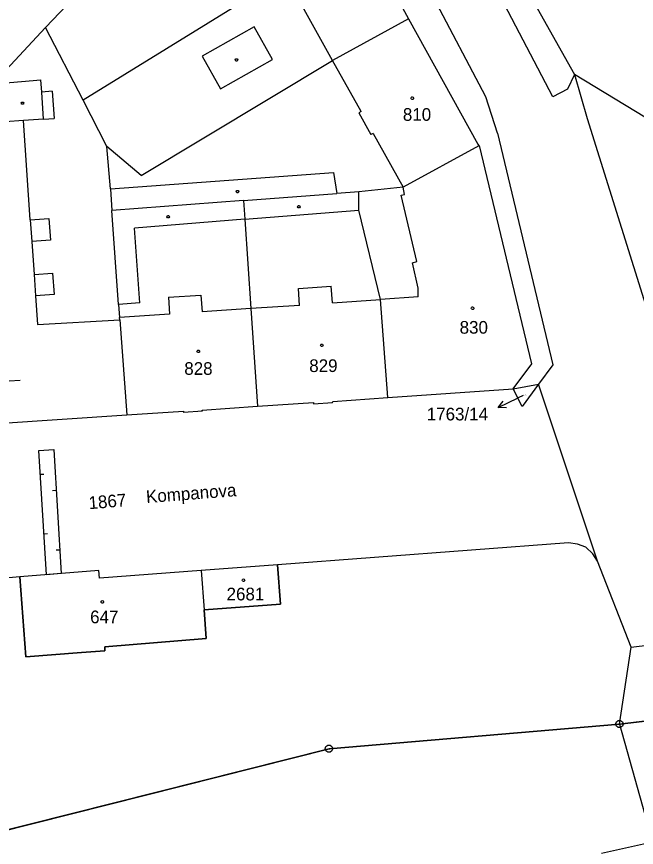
# Model space of a CAD drawing. Extents: x -777309 to -774195, y -1144706 to -1143600.
# Drawn here: x -774534.8 to -774451.7, y -1144424.8 to -1144313.4 of the extents above; entities that cross this region are included whole.
import ezdxf

# ---------------------------------------------------------------- set-up
doc = ezdxf.new("R2010")
doc.units = 0
for name, color, linetype in [('1', 7, 'Continuous'), ('11', 7, 'Continuous'), ('12', 7, 'Continuous'), ('13', 7, 'Continuous'), ('2', 7, 'Continuous'), ('4', 7, 'Continuous'), ('5', 7, 'Continuous'), ('7', 7, 'Continuous'), ('8', 7, 'Continuous')]:
    doc.layers.add(name, color=color, linetype=linetype)

msp = doc.modelspace()

# ---------------------------------------------------------------- linework, layer by layer
at = {"layer": '1'}
for p, q in [((-774462.94, -1144324.16), (-774479.16, -1144293.08)), ((-774471.92, -1144324.17), (-774483.01, -1144303.01)), ((-774469.99, -1144303.4), (-774460.03, -1144321.17)), ((-774530.94, -1144314.86), (-774523.64, -1144307.11)), ((-774498.77, -1144307.88), (-774525.9, -1144324.6)), ((-774484.59, -1144309.48), (-774482.26, -1144313.69)), ((-774482.26, -1144313.69), (-774492.47, -1144319.27)), ((-774482.26, -1144313.69), (-774472.98, -1144330.49)), ((-774543.43, -1144328.25), (-774530.94, -1144314.86)), ((-774525.9, -1144324.6), (-774530.94, -1144314.86)), ((-774518.12, -1144334.71), (-774492.47, -1144319.27)), ((-774460.03, -1144321.17), (-774460.96, -1144323.14)), ((-774460.03, -1144321.17), (-774458.31, -1144327.05)), ((-774442.59, -1144331.79), (-774460.03, -1144321.17)), ((-774460.96, -1144323.14), (-774462.94, -1144324.16)), ((-774522.69, -1144330.82), (-774525.9, -1144324.6)), ((-774470.34, -1144329.03), (-774471.92, -1144324.17)), ((-774458.31, -1144327.05), (-774448.41, -1144358.86)), ((-774470.34, -1144329.03), (-774462.91, -1144360.1)), ((-774472.98, -1144330.49), (-774472.84, -1144330.74)), ((-774518.12, -1144334.71), (-774522.69, -1144330.82)), ((-774522.24, -1144336.52), (-774522.69, -1144330.82)), ((-774472.84, -1144330.74), (-774483.01, -1144336.28)), ((-774472.84, -1144330.74), (-774472.74, -1144330.71)), ((-774465.76, -1144359.96), (-774472.74, -1144330.71)), ((-774522.24, -1144336.52), (-774522.04, -1144339.41)), ((-774504.38, -1144338.06), (-774491.9, -1144337.11)), ((-774488.95, -1144336.89), (-774491.9, -1144337.11)), ((-774483.01, -1144336.28), (-774488.95, -1144336.89)), ((-774488.93, -1144339.34), (-774488.95, -1144336.89)), ((-774504.38, -1144338.06), (-774522.04, -1144339.41)), ((-774504.38, -1144338.06), (-774504.2, -1144340.58)), ((-774521.14, -1144352), (-774522.04, -1144339.41)), ((-774486.05, -1144351.33), (-774488.93, -1144339.34)), ((-774504.2, -1144340.58), (-774503.39, -1144352.56)), ((-774485.04, -1144364.46), (-774486.05, -1144351.33)), ((-774521.14, -1144352), (-774521.01, -1144353.75)), ((-774503.39, -1144352.56), (-774502.5, -1144365.65)), ((-774520.99, -1144354.05), (-774521.01, -1144353.75)), ((-774520.99, -1144354.05), (-774520.05, -1144366.79)), ((-774468.25, -1144363.33), (-774465.76, -1144359.96)), ((-774462.91, -1144360.1), (-774464.84, -1144362.71)), ((-774468.25, -1144363.33), (-774464.84, -1144362.71)), ((-774464.84, -1144362.71), (-774467.05, -1144365.69)), ((-774456.92, -1144386.42), (-774464.84, -1144362.71)), ((-774485.04, -1144364.46), (-774468.25, -1144363.33)), ((-774467.05, -1144365.69), (-774468.25, -1144363.33)), ((-774502.5, -1144365.65), (-774495, -1144365.17)), ((-774495, -1144365.34), (-774492.45, -1144365.14)), ((-774495, -1144365.17), (-774495, -1144365.34)), ((-774492.45, -1144365.14), (-774492.42, -1144365.01)), ((-774492.42, -1144365.01), (-774485.04, -1144364.46)), ((-774520.05, -1144366.79), (-774512.43, -1144366.33)), ((-774512.43, -1144366.33), (-774512.42, -1144366.48)), ((-774509.9, -1144366.3), (-774512.42, -1144366.48)), ((-774509.91, -1144366.16), (-774502.5, -1144365.65)), ((-774509.9, -1144366.3), (-774509.91, -1144366.16)), ((-774544.1, -1144368.44), (-774520.05, -1144366.79)), ((-774460.83, -1144383.97), (-774499.85, -1144386.91)), ((-774459.6, -1144384.13), (-774460.83, -1144383.97)), ((-774458.5, -1144384.56), (-774459.6, -1144384.13)), ((-774457.58, -1144385.44), (-774458.5, -1144384.56)), ((-774456.92, -1144386.42), (-774457.58, -1144385.44)), ((-774499.85, -1144386.91), (-774510.06, -1144387.67)), ((-774499.44, -1144392.21), (-774499.85, -1144386.91)), ((-774452.44, -1144397.95), (-774456.92, -1144386.42)), ((-774534.35, -1144388.53), (-774557.48, -1144390.57)), ((-774523.79, -1144387.68), (-774534.35, -1144388.53)), ((-774534.35, -1144388.53), (-774533.55, -1144399.23)), ((-774523.7, -1144388.69), (-774523.79, -1144387.68)), ((-774510.06, -1144387.67), (-774523.7, -1144388.69)), ((-774510.06, -1144387.67), (-774509.66, -1144392.96)), ((-774509.66, -1144392.96), (-774499.44, -1144392.21)), ((-774509.38, -1144396.79), (-774509.66, -1144392.96)), ((-774523, -1144397.9), (-774509.38, -1144396.79)), ((-774526.11, -1144398.68), (-774522.96, -1144398.45)), ((-774522.96, -1144398.45), (-774523, -1144397.9)), ((-774454, -1144408.27), (-774452.44, -1144397.95)), ((-774452.44, -1144397.95), (-774449.86, -1144397.63)), ((-774533.55, -1144399.23), (-774526.11, -1144398.68)), ((-774447.57, -1144407.53), (-774454, -1144408.27)), ((-774492.93, -1144411.59), (-774454, -1144408.27)), ((-774454, -1144408.27), (-774449.59, -1144424.04)), ((-774550.57, -1144426.11), (-774492.93, -1144411.59)), ((-774456.41, -1144425.56), (-774449.59, -1144424.04))]:
    msp.add_line(p, q, dxfattribs=at)
at = {"layer": '11'}
for points in [[(-774454, -1144408.27), (-774452.44, -1144397.95), (-774456.92, -1144386.42), (-774457.58, -1144385.44), (-774458.5, -1144384.56), (-774459.6, -1144384.13), (-774460.83, -1144383.97), (-774499.85, -1144386.91), (-774499.44, -1144392.21), (-774509.66, -1144392.96), (-774509.38, -1144396.79), (-774523, -1144397.9), (-774522.96, -1144398.45), (-774526.11, -1144398.68), (-774533.55, -1144399.23), (-774534.35, -1144388.53), (-774557.48, -1144390.57), (-774566.01, -1144382.16), (-774647.24, -1144389.17)], [(-774454, -1144408.27), (-774447.57, -1144407.53), (-774441.22, -1144406.8), (-774433.39, -1144405.9)], [(-774454, -1144408.27), (-774492.93, -1144411.59), (-774550.57, -1144426.11), (-774550.13, -1144433.51), (-774643.48, -1144453.01), (-774648.56, -1144453.29), (-774652.59, -1144453.21), (-774659.68, -1144452.39), (-774671.53, -1144449.5), (-774677.59, -1144447.3), (-774684.17, -1144444.45), (-774696.63, -1144438.42), (-774701.94, -1144435.76), (-774705.42, -1144434.73), (-774709.64, -1144434.17), (-774760.86, -1144436.38), (-774828.33, -1144440.79)], [(-774454, -1144408.27), (-774449.59, -1144424.04), (-774438.87, -1144470.24), (-774433.92, -1144491.13), (-774431.51, -1144502.68), (-774431.47, -1144502.88), (-774428.64, -1144515.91), (-774426.26, -1144527.19), (-774424.77, -1144534.64), (-774424.08, -1144537.53), (-774421.34, -1144550.55), (-774418.72, -1144562.97), (-774417.77, -1144567.46), (-774413.58, -1144587.38), (-774410.77, -1144600.72), (-774409.76, -1144605.57)]]:
    msp.add_lwpolyline(points, dxfattribs=at)
at = {"layer": '12'}
for p, q in [((-774492.47, -1144319.27), (-774498.77, -1144307.88)), ((-774484.59, -1144309.48), (-774482.26, -1144313.69)), ((-774482.26, -1144313.69), (-774492.47, -1144319.27)), ((-774482.26, -1144313.69), (-774492.47, -1144319.27)), ((-774482.26, -1144313.69), (-774472.98, -1144330.49)), ((-774488.64, -1144326.15), (-774492.47, -1144319.27)), ((-774488.64, -1144326.15), (-774488.94, -1144326.32)), ((-774533.88, -1144327.33), (-774536.33, -1144327.5)), ((-774532.97, -1144340.66), (-774533.88, -1144327.33)), ((-774488.94, -1144326.32), (-774487.32, -1144329.23)), ((-774487.02, -1144329.06), (-774487.32, -1144329.23)), ((-774487.02, -1144329.06), (-774483.01, -1144336.28)), ((-774472.98, -1144330.49), (-774472.84, -1144330.74)), ((-774472.84, -1144330.74), (-774483.01, -1144336.28)), ((-774472.84, -1144330.74), (-774483.01, -1144336.28)), ((-774472.84, -1144330.74), (-774472.74, -1144330.71)), ((-774465.76, -1144359.96), (-774472.74, -1144330.71)), ((-774483.24, -1144337.37), (-774482.79, -1144337.25)), ((-774481.17, -1144346.26), (-774483.24, -1144337.37)), ((-774482.79, -1144337.25), (-774483.01, -1144336.28)), ((-774532.97, -1144340.66), (-774532.77, -1144343.54)), ((-774532.77, -1144343.54), (-774532.47, -1144347.98)), ((-774481.74, -1144346.41), (-774481.17, -1144346.26)), ((-774480.99, -1144349.84), (-774481.74, -1144346.41)), ((-774532.47, -1144347.98), (-774532.27, -1144350.84)), ((-774497.03, -1144349.88), (-774492.62, -1144349.56)), ((-774492.46, -1144351.8), (-774492.62, -1144349.56)), ((-774496.87, -1144352.12), (-774497.03, -1144349.88)), ((-774481, -1144350.96), (-774480.99, -1144349.84)), ((-774532.27, -1144350.84), (-774532.01, -1144354.71)), ((-774514.46, -1144351.03), (-774510.09, -1144350.76)), ((-774514.46, -1144351.03), (-774514.31, -1144353.3)), ((-774510.09, -1144350.76), (-774509.94, -1144353)), ((-774492.46, -1144351.8), (-774486.05, -1144351.33)), ((-774481, -1144350.96), (-774486.05, -1144351.33)), ((-774485.04, -1144364.46), (-774486.05, -1144351.33)), ((-774485.04, -1144364.46), (-774486.05, -1144351.33)), ((-774503.39, -1144352.56), (-774509.94, -1144353)), ((-774496.87, -1144352.12), (-774503.39, -1144352.56)), ((-774503.39, -1144352.56), (-774502.5, -1144365.65)), ((-774503.39, -1144352.56), (-774502.5, -1144365.65)), ((-774532.01, -1144354.71), (-774520.99, -1144354.05)), ((-774514.31, -1144353.3), (-774521.01, -1144353.75)), ((-774520.99, -1144354.05), (-774521.01, -1144353.75)), ((-774520.99, -1144354.05), (-774520.05, -1144366.79)), ((-774520.99, -1144354.05), (-774520.05, -1144366.79)), ((-774468.25, -1144363.33), (-774465.76, -1144359.96)), ((-774485.04, -1144364.46), (-774468.25, -1144363.33)), ((-774502.5, -1144365.65), (-774495, -1144365.17)), ((-774495, -1144365.34), (-774492.45, -1144365.14)), ((-774495, -1144365.17), (-774495, -1144365.34)), ((-774492.45, -1144365.14), (-774492.42, -1144365.01)), ((-774492.42, -1144365.01), (-774485.04, -1144364.46)), ((-774520.05, -1144366.79), (-774512.43, -1144366.33)), ((-774512.43, -1144366.33), (-774512.42, -1144366.48)), ((-774509.9, -1144366.3), (-774512.42, -1144366.48)), ((-774509.91, -1144366.16), (-774502.5, -1144365.65)), ((-774509.9, -1144366.3), (-774509.91, -1144366.16)), ((-774544.1, -1144368.44), (-774520.05, -1144366.79)), ((-774499.85, -1144386.91), (-774510.06, -1144387.67)), ((-774499.44, -1144392.21), (-774499.85, -1144386.91)), ((-774523.79, -1144387.68), (-774534.35, -1144388.53)), ((-774534.35, -1144388.53), (-774533.55, -1144399.23)), ((-774523.7, -1144388.69), (-774523.79, -1144387.68)), ((-774510.06, -1144387.67), (-774523.7, -1144388.69)), ((-774510.06, -1144387.67), (-774509.66, -1144392.96)), ((-774510.06, -1144387.67), (-774509.66, -1144392.96)), ((-774509.66, -1144392.96), (-774499.44, -1144392.21)), ((-774509.38, -1144396.79), (-774509.66, -1144392.96)), ((-774523, -1144397.9), (-774509.38, -1144396.79)), ((-774526.11, -1144398.68), (-774522.96, -1144398.45)), ((-774522.96, -1144398.45), (-774523, -1144397.9)), ((-774533.55, -1144399.23), (-774526.11, -1144398.68))]:
    msp.add_line(p, q, dxfattribs=at)
at = {"layer": '13'}
for p, q in [((-774531.83, -1144371.58), (-774529.82, -1144371.46)), ((-774530.82, -1144388.25), (-774531.83, -1144371.58)), ((-774529.82, -1144371.46), (-774528.81, -1144388.08)), ((-774531.64, -1144374.77), (-774531.14, -1144374.74)), ((-774529.49, -1144376.95), (-774529.99, -1144376.98)), ((-774531.15, -1144382.76), (-774530.65, -1144382.73)), ((-774529, -1144384.94), (-774529.5, -1144384.97)), ((-774528.81, -1144388.08), (-774530.82, -1144388.25))]:
    msp.add_line(p, q, dxfattribs=at)
at = {"layer": '4'}
for p, q in [((-774492.47, -1144319.27), (-774498.77, -1144307.88)), ((-774502.96, -1144314.79), (-774509.94, -1144318.71)), ((-774500.49, -1144319.16), (-774502.96, -1144314.79)), ((-774509.94, -1144318.71), (-774507.49, -1144323.08)), ((-774507.49, -1144323.08), (-774500.49, -1144319.16)), ((-774488.64, -1144326.15), (-774492.47, -1144319.27)), ((-774536.72, -1144322.35), (-774531.56, -1144321.88)), ((-774531.44, -1144323.52), (-774531.56, -1144321.88)), ((-774530.03, -1144323.42), (-774531.44, -1144323.52)), ((-774531.18, -1144327.15), (-774531.44, -1144323.52)), ((-774530.03, -1144323.42), (-774529.76, -1144327.05)), ((-774488.64, -1144326.15), (-774488.94, -1144326.32)), ((-774533.88, -1144327.33), (-774536.33, -1144327.5)), ((-774531.18, -1144327.15), (-774533.88, -1144327.33)), ((-774532.97, -1144340.66), (-774533.88, -1144327.33)), ((-774531.18, -1144327.15), (-774529.76, -1144327.05)), ((-774488.94, -1144326.32), (-774487.32, -1144329.23)), ((-774487.02, -1144329.06), (-774487.32, -1144329.23)), ((-774487.02, -1144329.06), (-774483.01, -1144336.28)), ((-774522.24, -1144336.52), (-774492.32, -1144334.3)), ((-774492.32, -1144334.3), (-774491.9, -1144337.11)), ((-774483.24, -1144337.37), (-774482.79, -1144337.25)), ((-774481.17, -1144346.26), (-774483.24, -1144337.37)), ((-774482.79, -1144337.25), (-774483.01, -1144336.28)), ((-774504.2, -1144340.58), (-774488.93, -1144339.34)), ((-774532.97, -1144340.66), (-774530.48, -1144340.49)), ((-774532.97, -1144340.66), (-774532.77, -1144343.54)), ((-774530.48, -1144340.49), (-774530.28, -1144343.37)), ((-774504.2, -1144340.58), (-774519, -1144341.79)), ((-774518.29, -1144351.8), (-774519, -1144341.79)), ((-774530.28, -1144343.37), (-774532.77, -1144343.54)), ((-774532.77, -1144343.54), (-774532.47, -1144347.98)), ((-774481.74, -1144346.41), (-774481.17, -1144346.26)), ((-774480.99, -1144349.84), (-774481.74, -1144346.41)), ((-774532.47, -1144347.98), (-774529.98, -1144347.81)), ((-774532.47, -1144347.98), (-774532.27, -1144350.84)), ((-774529.98, -1144347.81), (-774529.78, -1144350.67)), ((-774497.03, -1144349.88), (-774492.62, -1144349.56)), ((-774492.46, -1144351.8), (-774492.62, -1144349.56)), ((-774529.78, -1144350.67), (-774532.27, -1144350.84)), ((-774496.87, -1144352.12), (-774497.03, -1144349.88)), ((-774481, -1144350.96), (-774480.99, -1144349.84)), ((-774532.27, -1144350.84), (-774532.01, -1144354.71)), ((-774518.29, -1144351.8), (-774521.14, -1144352)), ((-774514.46, -1144351.03), (-774510.09, -1144350.76)), ((-774514.46, -1144351.03), (-774514.31, -1144353.3)), ((-774510.09, -1144350.76), (-774509.94, -1144353)), ((-774492.46, -1144351.8), (-774486.05, -1144351.33)), ((-774481, -1144350.96), (-774486.05, -1144351.33)), ((-774503.39, -1144352.56), (-774509.94, -1144353)), ((-774496.87, -1144352.12), (-774503.39, -1144352.56)), ((-774532.01, -1144354.71), (-774520.99, -1144354.05)), ((-774514.31, -1144353.3), (-774521.01, -1144353.75))]:
    msp.add_line(p, q, dxfattribs=at)
at = {"layer": '5'}
msp.add_line((-774537.3, -1144362.34), (-774534.31, -1144362.15), dxfattribs=at)
for points in [[(-774505.25, -1144319.07), (-774505.16, -1144319.22), (-774505.25, -1144319.37), (-774505.43, -1144319.37), (-774505.52, -1144319.22), (-774505.43, -1144319.07)], [(-774533.94, -1144324.86), (-774533.85, -1144325.01), (-774533.94, -1144325.16), (-774534.12, -1144325.16), (-774534.21, -1144325.01), (-774534.12, -1144324.86)], [(-774481.77, -1144324.17), (-774481.67, -1144324.19), (-774481.62, -1144324.28), (-774481.6, -1144324.34), (-774481.62, -1144324.43), (-774481.7, -1144324.5), (-774481.77, -1144324.51), (-774481.86, -1144324.48), (-774481.92, -1144324.42), (-774481.94, -1144324.34), (-774481.92, -1144324.25), (-774481.84, -1144324.18)], [(-774505.12, -1144336.72), (-774505.03, -1144336.87), (-774505.12, -1144337.02), (-774505.3, -1144337.02), (-774505.39, -1144336.87), (-774505.3, -1144336.72)], [(-774496.9, -1144338.74), (-774496.81, -1144338.89), (-774496.9, -1144339.04), (-774497.08, -1144339.04), (-774497.17, -1144338.89), (-774497.08, -1144338.74)], [(-774514.41, -1144340.09), (-774514.32, -1144340.24), (-774514.41, -1144340.39), (-774514.59, -1144340.39), (-774514.68, -1144340.24), (-774514.59, -1144340.09)], [(-774473.69, -1144352.33), (-774473.59, -1144352.35), (-774473.54, -1144352.44), (-774473.52, -1144352.5), (-774473.54, -1144352.59), (-774473.62, -1144352.66), (-774473.69, -1144352.67), (-774473.78, -1144352.64), (-774473.84, -1144352.58), (-774473.86, -1144352.5), (-774473.84, -1144352.41), (-774473.76, -1144352.34)], [(-774493.89, -1144357.31), (-774493.79, -1144357.33), (-774493.74, -1144357.42), (-774493.72, -1144357.48), (-774493.74, -1144357.57), (-774493.82, -1144357.64), (-774493.89, -1144357.65), (-774493.98, -1144357.62), (-774494.04, -1144357.56), (-774494.06, -1144357.48), (-774494.04, -1144357.39), (-774493.96, -1144357.32)], [(-774510.46, -1144358.12), (-774510.36, -1144358.14), (-774510.31, -1144358.23), (-774510.29, -1144358.29), (-774510.31, -1144358.38), (-774510.39, -1144358.45), (-774510.46, -1144358.46), (-774510.55, -1144358.43), (-774510.61, -1144358.37), (-774510.63, -1144358.29), (-774510.61, -1144358.2), (-774510.53, -1144358.13)], [(-774504.39, -1144388.81), (-774504.29, -1144388.83), (-774504.24, -1144388.92), (-774504.22, -1144388.98), (-774504.24, -1144389.07), (-774504.32, -1144389.14), (-774504.39, -1144389.15), (-774504.48, -1144389.12), (-774504.54, -1144389.06), (-774504.56, -1144388.98), (-774504.54, -1144388.89), (-774504.46, -1144388.82)], [(-774523.32, -1144391.71), (-774523.22, -1144391.73), (-774523.17, -1144391.82), (-774523.15, -1144391.88), (-774523.17, -1144391.97), (-774523.25, -1144392.04), (-774523.32, -1144392.05), (-774523.41, -1144392.02), (-774523.47, -1144391.96), (-774523.49, -1144391.88), (-774523.47, -1144391.79), (-774523.39, -1144391.72)]]:
    msp.add_lwpolyline(points, close=True, dxfattribs=at)
at = {"layer": '7'}
for p in [(-774470.27, -1144365.84), (-774466.9, -1144364.19)]:
    msp.add_line(p, (-774467.58, -1144364.52), dxfattribs=at)
msp.add_lwpolyline([(-774469.15, -1144365.85), (-774470.27, -1144365.84), (-774469.6, -1144364.95)], dxfattribs=at)
at = {"layer": '8'}
for p, q in [((-774454.12, -1144408.27), (-774453.88, -1144408.27)), ((-774493.05, -1144411.59), (-774492.81, -1144411.59))]:
    msp.add_line(p, q, dxfattribs=at)
for points in [[(-774453.85, -1144407.79), (-774453.6, -1144407.97), (-774453.5, -1144408.26), (-774453.6, -1144408.55), (-774453.85, -1144408.73), (-774454.16, -1144408.73), (-774454.41, -1144408.55), (-774454.51, -1144408.26), (-774454.41, -1144407.97), (-774454.16, -1144407.79)], [(-774492.78, -1144411.11), (-774492.53, -1144411.29), (-774492.43, -1144411.58), (-774492.53, -1144411.87), (-774492.78, -1144412.05), (-774493.09, -1144412.05), (-774493.34, -1144411.87), (-774493.44, -1144411.58), (-774493.34, -1144411.29), (-774493.09, -1144411.11)]]:
    msp.add_lwpolyline(points, close=True, dxfattribs=at)

# ---------------------------------------------------------------- texts
at = {"layer": '2'}
for s, height, p in [('810', 1.7, (-774483.03, -1144327.38)), ('830', 1.7, (-774475.42, -1144355.92)), ('829', 1.7, (-774495.58, -1144361.06)), ('828', 1.7, (-774512.33, -1144361.44)), ('1763/14', 0.1, (-774466.88, -1144364.19)), ('2681', 1.7, (-774506.66, -1144391.68)), ('647', 1.7, (-774524.95, -1144394.75))]:
    msp.add_text(s, height=height, dxfattribs=at).set_placement(p)
msp.add_text('1867', height=1.7, rotation=4.641, dxfattribs=at).set_placement((-774525.09, -1144379.46))
at = {"layer": '7'}
msp.add_text('1763/14', height=1.7, dxfattribs=at).set_placement((-774479.83, -1144367.55))
msp.add_text('Kompanova', height=1.7, rotation=4.3545, dxfattribs=at).set_placement((-774517.39, -1144378.63))

doc.saveas('drawing.dxf')
